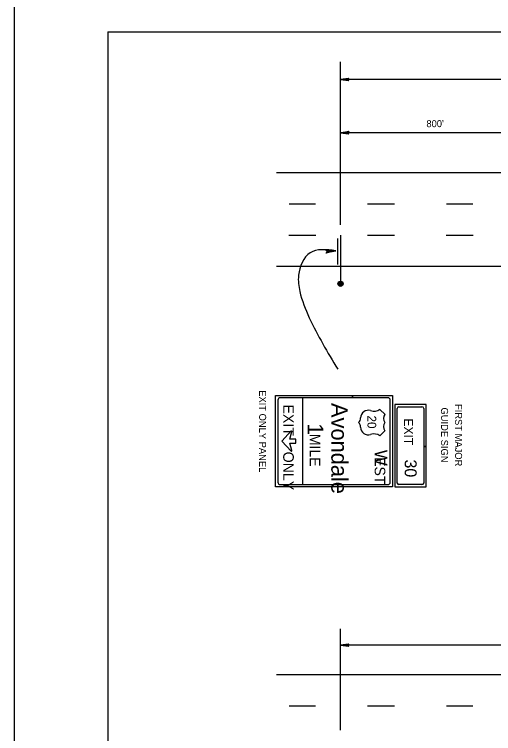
# Model space of a CAD drawing. Extents: x 644898 to 648326, y 298294 to 300670.
# Drawn here: x 644898.3 to 645103.8, y 298572.3 to 298881 of the extents above; entities that cross this region are included whole.
import ezdxf

# ---------------------------------------------------------------- set-up
doc = ezdxf.new("R2010")
doc.units = 0
for name, color, linetype in [('1', 7, 'Continuous'), ('2', 7, 'Continuous'), ('XCS-GRID-MIN', 7, 'Continuous')]:
    doc.layers.add(name, color=color, linetype=linetype)

msp = doc.modelspace()

# ---------------------------------------------------------------- linework, layer by layer
at = {"layer": '1'}
for q in [(645724.32, 298873.49), (644938.32, 298309.49)]:
    msp.add_line((644938.32, 298873.49), q, dxfattribs=at)
at = {"layer": '2'}
for p, q in [((645038.18, 298790.69), (645038.18, 298860.69)), ((645038.18, 298853.06), (645041.68, 298853.69)), ((645041.56, 298853.44), (645038.18, 298853.06)), ((645038.18, 298853.06), (645041.43, 298853.19)), ((645041.43, 298852.81), (645038.18, 298853.06)), ((645038.18, 298853.06), (645041.56, 298852.56)), ((645041.68, 298852.44), (645038.18, 298853.06)), ((645287.45, 298853.06), (645038.18, 298853.06)), ((645041.43, 298853.19), (645041.56, 298853.44)), ((645041.56, 298852.56), (645041.43, 298852.81)), ((645041.68, 298853.69), (645041.56, 298853.44)), ((645041.56, 298852.56), (645041.68, 298852.44)), ((645038.18, 298830.22), (645041.68, 298830.85)), ((645041.56, 298830.6), (645038.18, 298830.22)), ((645038.18, 298830.22), (645041.43, 298830.35)), ((645121.27, 298830.22), (645038.18, 298830.22)), ((645041.43, 298829.97), (645038.18, 298830.22)), ((645038.18, 298830.22), (645041.56, 298829.72)), ((645041.68, 298829.6), (645038.18, 298830.22)), ((645041.43, 298830.35), (645041.56, 298830.6)), ((645041.56, 298829.72), (645041.43, 298829.97)), ((645041.68, 298830.85), (645041.56, 298830.6)), ((645041.56, 298829.72), (645041.68, 298829.6)), ((645010.69, 298813.15), (645651.96, 298813.15)), ((645016.16, 298799.69), (645027.41, 298799.69)), ((645049.78, 298799.69), (645061.28, 298799.69)), ((645083.66, 298799.69), (645094.91, 298799.69)), ((645016.03, 298786.19), (645027.53, 298786.19)), ((645037.06, 298773.65), (645037.06, 298784.87)), ((645038.18, 298786.19), (645038.18, 298765.31)), ((645049.78, 298786.19), (645061.28, 298786.19)), ((645083.53, 298786.19), (645095.03, 298786.19)), ((645010.69, 298772.9), (645442.59, 298772.9)), ((645038.93, 298765.56), (645037.31, 298765.18)), ((645038.06, 298764.56), (645037.31, 298765.43)), ((645037.31, 298765.43), (645038.68, 298764.56)), ((645037.31, 298765.18), (645039.18, 298765.18)), ((645038.68, 298766.06), (645037.43, 298765.68)), ((645037.43, 298765.68), (645038.93, 298765.56)), ((645039.18, 298765.18), (645037.43, 298764.81)), ((645037.56, 298766.06), (645038.68, 298766.06)), ((645038.68, 298764.56), (645038.06, 298766.31)), ((645038.06, 298766.31), (645039.18, 298765.18)), ((645038.18, 298765.31), (645038.18, 298765.31)), ((645039.18, 298765.18), (645038.68, 298766.18)), ((645037.43, 298764.81), (645038.93, 298764.81)), ((645038.93, 298764.81), (645038.06, 298764.56)), ((645010.35, 298678.23), (645010.35, 298717.48)), ((645021.85, 298716.48), (645021.85, 298679.23)), ((645043.37, 298716.48), (645043.37, 298717.48)), ((645043.37, 298717.48), (645043.37, 298716.48)), ((645060.48, 298717.48), (645060.48, 298678.23)), ((645011.35, 298715.48), (645011.35, 298680.23)), ((645059.48, 298680.23), (645059.48, 298715.48)), ((645074.85, 298713.6), (645061.48, 298713.6)), ((645061.48, 298713.6), (645061.48, 298678.23)), ((645063.23, 298712.6), (645073.1, 298712.6)), ((645074.85, 298695.54), (645074.85, 298713.6)), ((645054.98, 298711.48), (645057.35, 298709.35)), ((645062.48, 298679.85), (645062.48, 298711.85)), ((645073.85, 298711.85), (645073.85, 298695.54)), ((645046.73, 298707.85), (645046.73, 298707.85)), ((645046.73, 298703.73), (645046.73, 298703.73)), ((645049.35, 298703.6), (645049.35, 298703.6)), ((645051.6, 298705.85), (645051.6, 298705.85)), ((645051.6, 298705.85), (645051.6, 298705.85)), ((645051.6, 298705.85), (645051.6, 298705.85)), ((645051.6, 298705.85), (645051.6, 298705.85)), ((645016.98, 298702.23), (645012.98, 298697.85)), ((645016.48, 298698.73), (645017.35, 298701.98)), ((645049.98, 298700.6), (645049.98, 298700.6)), ((645057.35, 298702.35), (645054.98, 298700.1)), ((645012.98, 298697.85), (645016.98, 298693.6)), ((645018.98, 298696.98), (645018.98, 298698.73)), ((645017.35, 298693.85), (645016.48, 298696.98)), ((645073.85, 298695.54), (645074.85, 298695.54)), ((645074.85, 298695.54), (645073.85, 298695.54)), ((645073.85, 298695.54), (645073.85, 298679.85)), ((645074.85, 298678.23), (645074.85, 298695.54)), ((645012.35, 298679.23), (645058.48, 298679.23)), ((645073.1, 298679.23), (645063.23, 298679.23)), ((645060.48, 298678.23), (645010.35, 298678.23)), ((645061.48, 298678.23), (645074.85, 298678.23)), ((645038.18, 298573.78), (645038.18, 298617.3)), ((645038.18, 298610.3), (645041.68, 298610.93)), ((645041.56, 298610.68), (645038.18, 298610.3)), ((645041.43, 298610.43), (645041.56, 298610.68)), ((645041.68, 298610.93), (645041.56, 298610.68)), ((645038.18, 298610.3), (645041.43, 298610.43)), ((645041.43, 298610.05), (645038.18, 298610.3)), ((645038.18, 298610.3), (645041.56, 298609.8)), ((645041.68, 298609.68), (645038.18, 298610.3)), ((645287.45, 298610.3), (645038.18, 298610.3)), ((645041.56, 298609.8), (645041.43, 298610.05)), ((645041.56, 298609.8), (645041.68, 298609.68)), ((645010.69, 298597.76), (645651.96, 298597.76)), ((645016.16, 298584.3), (645027.41, 298584.3)), ((645049.78, 298584.3), (645061.28, 298584.3)), ((645083.66, 298584.3), (645094.91, 298584.3))]:
    msp.add_line(p, q, dxfattribs=at)
for points in [[(645032.03, 298779.69), (645032.16, 298779.56), (645036.16, 298779.56), (645032.03, 298779.69), (645031.78, 298779.94), (645036.16, 298779.56), (645032.28, 298779.06), (645032.16, 298778.81), (645036.16, 298779.56), (645032.03, 298778.56), (645032.16, 298778.81)], [(645010.35, 298717.48), (645043.37, 298717.48)], [(645043.37, 298716.48), (645012.35, 298716.48)], [(645043.37, 298717.48), (645060.48, 298717.48)], [(645058.48, 298716.48), (645043.37, 298716.48)], [(645018.98, 298698.73), (645016.48, 298698.73)], [(645016.48, 298696.98), (645018.98, 298696.98)]]:
    msp.add_lwpolyline(points, dxfattribs=at)
msp.add_circle((645038.17, 298765.37), 1.12, dxfattribs=at)
for centre, radius, start, end in [((645012.35, 298715.48), 1, 90, 180), ((645058.48, 298715.48), 1, 360, 90), ((645050.03, 298707.84), 3.26, 71.452, 179.9953), ((645052.49, 298715.26), 4.55, 251.8289, 304.5747), ((645044.01, 298707.84), 2.76, 313.7275, 0), ((645059.58, 298707.59), 2.93, 143.136, 216.864), ((645044.01, 298703.83), 2.76, 0, 46.2725), ((645050.03, 298703.83), 3.26, 180.0047, 288.548), ((645059.58, 298704.08), 2.93, 143.136, 216.864), ((645017.12, 298702), 0.217, 345.9638, 136.9667), ((645052.49, 298696.41), 4.55, 55.4253, 108.1711), ((645017.12, 298693.79), 0.217, 223.0251, 14.0537), ((645012.35, 298680.23), 1, 180, 270), ((645058.48, 298680.23), 1, 270, 0)]:
    msp.add_arc(centre, radius, start, end, dxfattribs=at)
for centre, major_axis, start_param, end_param in [((645063.24, 298711.9), (-0.792, 0), 4.712389, 6.283185), ((645073.09, 298711.9), (-0.792, 0), 3.141593, 4.712389), ((645063.24, 298679.87), (0.792, 0), 3.141593, 4.712389), ((645073.09, 298679.87), (0.792, 0), 4.712389, 6.283185)]:
    msp.add_ellipse(centre, major_axis=major_axis, ratio=0.827467, start_param=start_param, end_param=end_param, dxfattribs=at)
msp.add_spline([(645036.16, 298779.56), (645025.1, 298778.68), (645020.17, 298769.03), (645020.72, 298762.1), (645024.78, 298750.82), (645036.97, 298728.74)], degree=3, dxfattribs=at)
at = {"layer": 'XCS-GRID-MIN'}
msp.add_lwpolyline([(644898.32, 298888.49), (645739.32, 298888.49), (645739.32, 298294.49), (644898.32, 298294.49)], close=True, dxfattribs=at)

# ---------------------------------------------------------------- texts
at = {"layer": '2'}
for s, height, rotation, p in [("800'", 3, 360, (645074.99, 298832.6)), ('EXIT ONLY PANEL', 3, 270, (645003.28, 298719.7)), ('EXIT    ONLY', 4.5457, 270, (645013.6, 298713.6)), ('Avondale', 7, 270, (645034.23, 298714.23)), ('FIRST MAJOR', 3, 270, (645087.3, 298713.79)), ('GUIDE SIGN', 3, 270, (645081.3, 298712.29)), ('20', 3.75, 270, (645049.73, 298708.85)), ('EXIT', 3.875, 270, (645065.39, 298707.6)), ('1', 6.75, 270, (645024.1, 298705.48)), ('MILE', 4.5, 270, (645024.98, 298700.98)), ('W', 5.38, 270, (645052.85, 298694.1)), ('EST', 4.5, 270, (645052.85, 298690.98)), ('30', 5.125, 270, (645065.7, 298689.98))]:
    msp.add_text(s, height=height, rotation=rotation, dxfattribs=at).set_placement(p)

doc.saveas('drawing.dxf')
